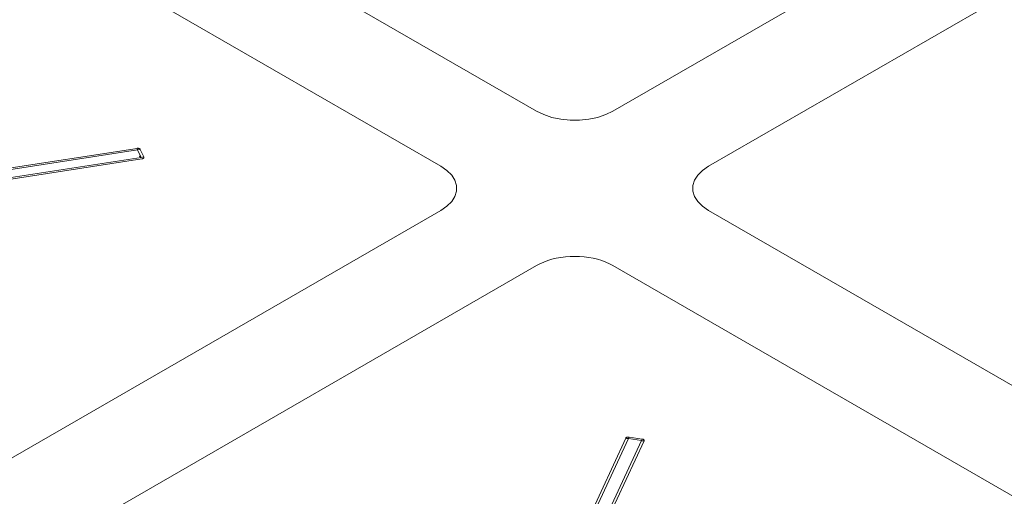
# Model space of a CAD drawing. Header units: millimetres. Extents: x 567 to 934, y -1 to 364.
# Tile 353 of 656: x 735.461 to 736.353, y 8.387 to 8.82. Entities that reach past the tile are written whole.
import ezdxf

# ---------------------------------------------------------------- set-up
doc = ezdxf.new("R2010")
doc.units = ezdxf.units.MM
doc.header["$MEASUREMENT"] = 0
doc.layers.add('ARQ FINA', color=8, linetype='Continuous')
doc.layers.add('G-IMPT', color=8, linetype='Continuous', lineweight=13)

msp = doc.modelspace()

# ---------------------------------------------------------------- linework, layer by layer
at = {"layer": 'ARQ FINA', "lineweight": 5}
for p, q in [((736.73427, 9.16166), (735.99815, 8.73666)), ((736.08475, 8.68666), (736.82087, 9.11166)), ((735.92887, 8.73666), (735.31688, 9.09)), ((735.23027, 9.04), (735.84226, 8.68666)), ((735.84226, 8.64666), (735.10614, 8.22166)), ((736.69674, 8.29333), (736.08475, 8.64666)), ((735.19275, 8.17166), (735.92887, 8.59666)), ((735.99815, 8.59666), (736.61014, 8.24333))]:
    msp.add_line(p, q, dxfattribs=at)
for points in [[(735.92887, 8.73666), (735.93541, 8.73349), (735.9428, 8.73103), (735.95083, 8.72934), (735.95924, 8.72849), (735.96778, 8.72849), (735.97619, 8.72934), (735.98421, 8.73103), (735.99161, 8.73349), (735.99815, 8.73666)], [(735.84226, 8.64666), (735.84775, 8.65044), (735.85202, 8.65471), (735.85494, 8.65934), (735.85643, 8.6642), (735.85643, 8.66913), (735.85494, 8.67398), (735.85202, 8.67862), (735.84775, 8.68289), (735.84226, 8.68666)], [(736.08475, 8.68666), (736.07926, 8.68289), (736.07499, 8.67862), (736.07207, 8.67398), (736.07059, 8.66913), (736.07059, 8.6642), (736.07207, 8.65934), (736.07499, 8.65471), (736.07926, 8.65044), (736.08475, 8.64666)], [(735.99815, 8.59666), (735.995, 8.59833), (735.99161, 8.59983), (735.988, 8.60116), (735.98421, 8.6023), (735.98026, 8.60324), (735.97619, 8.60398), (735.97202, 8.60452), (735.96778, 8.60484), (735.96351, 8.60495), (735.95924, 8.60484), (735.955, 8.60452), (735.95083, 8.60398), (735.94675, 8.60324), (735.9428, 8.6023), (735.93901, 8.60116), (735.93541, 8.59983), (735.93202, 8.59833), (735.92887, 8.59666)]]:
    msp.add_lwpolyline(points, dxfattribs=at)
at = {"layer": 'G-IMPT', "lineweight": 5}
for p, q in [((735.56694, 8.70295), (735.32324, 8.66525)), ((735.56694, 8.70295), (735.32324, 8.66525)), ((735.32379, 8.66387), (735.56749, 8.70157)), ((735.56994, 8.70195), (735.56749, 8.70157)), ((735.56749, 8.70157), (735.57066, 8.69474)), ((735.57311, 8.69512), (735.56994, 8.70195)), ((735.57311, 8.69512), (735.56994, 8.70195)), ((735.57311, 8.69512), (735.56994, 8.70195)), ((735.57066, 8.69474), (735.32696, 8.65704)), ((735.32768, 8.65569), (735.57138, 8.69339)), ((735.57138, 8.69339), (735.32768, 8.65569)), ((735.57066, 8.69474), (735.57311, 8.69512)), ((736.00978, 8.44011), (735.94448, 8.29941)), ((736.00978, 8.44011), (735.94448, 8.29941)), ((735.94682, 8.29899), (736.01212, 8.43969)), ((736.01278, 8.44111), (736.01212, 8.43969)), ((736.01212, 8.43969), (736.02395, 8.43786)), ((736.02461, 8.43928), (736.01278, 8.44111)), ((736.01278, 8.44111), (736.02461, 8.43928)), ((736.02461, 8.43928), (736.01278, 8.44111)), ((736.02395, 8.43786), (736.02461, 8.43928)), ((736.02395, 8.43786), (735.95865, 8.29716)), ((735.96104, 8.29684), (736.02634, 8.43755)), ((736.02634, 8.43755), (735.96104, 8.29684))]:
    msp.add_line(p, q, dxfattribs=at)
for points in [[(735.56994, 8.70195), (735.56988, 8.70207), (735.5698, 8.70218), (735.5697, 8.70229), (735.56958, 8.7024), (735.56945, 8.7025), (735.56931, 8.70259), (735.56915, 8.70267), (735.56898, 8.70275), (735.5688, 8.70281), (735.56861, 8.70287), (735.56841, 8.70292), (735.56821, 8.70295), (735.568, 8.70298), (735.56779, 8.703), (735.56758, 8.703), (735.56736, 8.703), (735.56715, 8.70298), (735.56694, 8.70295)], [(735.56994, 8.70195), (735.56988, 8.70207), (735.5698, 8.70218), (735.5697, 8.70229), (735.56958, 8.7024), (735.56945, 8.7025), (735.56931, 8.70259), (735.56915, 8.70267), (735.56898, 8.70275), (735.5688, 8.70281), (735.56861, 8.70287), (735.56841, 8.70292), (735.56821, 8.70295), (735.568, 8.70298), (735.56779, 8.703), (735.56758, 8.703), (735.56736, 8.703), (735.56715, 8.70298), (735.56694, 8.70295)], [(735.56694, 8.70295), (735.56694, 8.70294), (735.56694, 8.70291), (735.56695, 8.70286), (735.56697, 8.7028), (735.56699, 8.70273), (735.56702, 8.70266), (735.56704, 8.7026), (735.56707, 8.70253), (735.56709, 8.70247), (735.56711, 8.70242), (735.56714, 8.70237), (735.56715, 8.70232), (735.56717, 8.70228), (735.56719, 8.70224), (735.5672, 8.70221), (735.56722, 8.70218), (735.56723, 8.70215), (735.56724, 8.70212), (735.56725, 8.70209), (735.56726, 8.70207), (735.56727, 8.70205), (735.56728, 8.70203), (735.56729, 8.70201), (735.5673, 8.702), (735.5673, 8.70198), (735.56731, 8.70197), (735.56731, 8.70195), (735.56732, 8.70194), (735.56733, 8.70193), (735.56733, 8.70192), (735.56734, 8.70191), (735.56734, 8.7019), (735.56734, 8.70189), (735.56735, 8.70188), (735.56735, 8.70187), (735.56736, 8.70186), (735.56736, 8.70185), (735.56736, 8.70185), (735.56736, 8.70184), (735.56737, 8.70183), (735.56737, 8.70183), (735.56737, 8.70182), (735.56738, 8.70182), (735.56738, 8.70181), (735.56738, 8.7018), (735.56738, 8.7018), (735.56739, 8.70179), (735.56739, 8.70179), (735.56739, 8.70179), (735.56739, 8.70178), (735.56739, 8.70178), (735.5674, 8.70177), (735.5674, 8.70177), (735.5674, 8.70177), (735.5674, 8.70176), (735.5674, 8.70176), (735.5674, 8.70176), (735.5674, 8.70175), (735.56741, 8.70175), (735.56741, 8.70175), (735.56741, 8.70174), (735.56741, 8.70174), (735.56741, 8.70174), (735.56741, 8.70173), (735.56741, 8.70173), (735.56742, 8.70173), (735.56742, 8.70173), (735.56742, 8.70172), (735.56742, 8.70172), (735.56742, 8.70172), (735.56742, 8.70172), (735.56742, 8.70172), (735.56742, 8.70171), (735.56742, 8.70171), (735.56742, 8.70171), (735.56743, 8.70171), (735.56743, 8.70171), (735.56743, 8.7017), (735.56743, 8.7017), (735.56743, 8.7017), (735.56743, 8.7017), (735.56743, 8.7017), (735.56743, 8.7017), (735.56743, 8.70169), (735.56743, 8.70169), (735.56743, 8.70169), (735.56743, 8.70169), (735.56743, 8.70169), (735.56744, 8.70169), (735.56744, 8.70168), (735.56745, 8.70166), (735.56745, 8.70165), (735.56746, 8.70164), (735.56746, 8.70163), (735.56747, 8.70162), (735.56747, 8.70161), (735.56747, 8.7016), (735.56748, 8.7016), (735.56748, 8.70159), (735.56748, 8.70159), (735.56748, 8.70158), (735.56748, 8.70158), (735.56749, 8.70157)], [(735.57081, 8.6948), (735.57081, 8.6948), (735.5708, 8.6948), (735.5708, 8.69481), (735.57079, 8.69481), (735.57078, 8.69481), (735.57077, 8.69482), (735.57077, 8.69482), (735.57076, 8.69483), (735.57075, 8.69483), (735.57073, 8.69484), (735.57072, 8.69485), (735.5707, 8.69486), (735.57067, 8.69488), (735.57067, 8.69488), (735.57067, 8.69488), (735.57067, 8.69488), (735.57066, 8.69488), (735.57066, 8.69488), (735.57066, 8.69488), (735.57066, 8.69488), (735.57066, 8.69489), (735.57065, 8.69489), (735.57065, 8.69489), (735.57065, 8.69489), (735.57065, 8.69489), (735.57064, 8.69489), (735.57064, 8.69489), (735.57064, 8.69489), (735.57064, 8.6949), (735.57063, 8.6949), (735.57063, 8.6949), (735.57063, 8.6949), (735.57063, 8.6949), (735.57062, 8.6949), (735.57062, 8.69491), (735.57062, 8.69491), (735.57061, 8.69491), (735.57061, 8.69491), (735.57061, 8.69491), (735.5706, 8.69491), (735.5706, 8.69492), (735.5706, 8.69492), (735.57059, 8.69492), (735.57059, 8.69492), (735.57059, 8.69493), (735.57058, 8.69493), (735.57058, 8.69493), (735.57057, 8.69493), (735.57057, 8.69494), (735.57056, 8.69494), (735.57056, 8.69494), (735.57055, 8.69494), (735.57055, 8.69495), (735.57054, 8.69495), (735.57054, 8.69495), (735.57053, 8.69496), (735.57053, 8.69496), (735.57052, 8.69496), (735.57051, 8.69497), (735.57051, 8.69497), (735.5705, 8.69498), (735.57049, 8.69498), (735.57048, 8.69498), (735.57047, 8.69499), (735.57046, 8.69499), (735.57046, 8.695), (735.57045, 8.69501), (735.57044, 8.69501), (735.57042, 8.69502), (735.57041, 8.69502), (735.5704, 8.69503), (735.57039, 8.69504), (735.57038, 8.69505), (735.57036, 8.69505), (735.57035, 8.69506), (735.57033, 8.69507), (735.57031, 8.69508), (735.57029, 8.69509), (735.57027, 8.6951), (735.57025, 8.69511), (735.57023, 8.69513), (735.5702, 8.69514), (735.57018, 8.69516), (735.57015, 8.69517), (735.57012, 8.69519), (735.57008, 8.69521), (735.57004, 8.69523), (735.57, 8.69525), (735.56996, 8.69528), (735.56991, 8.69531), (735.56985, 8.69534), (735.56979, 8.69537), (735.56973, 8.6954), (735.56966, 8.69544), (735.56958, 8.69548), (735.5695, 8.69553), (735.56941, 8.69557), (735.56932, 8.69562), (735.56923, 8.69567), (735.56915, 8.6957), (735.56908, 8.69574), (735.56904, 8.69575), (735.56901, 8.69576)], [(735.57138, 8.69339), (735.57178, 8.69348), (735.57215, 8.6936), (735.57248, 8.69376), (735.57275, 8.69395), (735.57297, 8.69416), (735.57311, 8.69439), (735.57319, 8.69463), (735.57319, 8.69488), (735.57311, 8.69512)], [(735.57138, 8.69339), (735.57178, 8.69348), (735.57215, 8.6936), (735.57248, 8.69376), (735.57275, 8.69395), (735.57297, 8.69416), (735.57311, 8.69439), (735.57319, 8.69463), (735.57319, 8.69488), (735.57311, 8.69512)], [(736.01278, 8.44111), (736.01236, 8.44115), (736.01193, 8.44115), (736.01151, 8.44111), (736.01111, 8.44102), (736.01074, 8.4409), (736.01041, 8.44074), (736.01014, 8.44055), (736.00992, 8.44034), (736.00978, 8.44011)], [(736.01278, 8.44111), (736.01236, 8.44115), (736.01193, 8.44115), (736.01151, 8.44111), (736.01111, 8.44102), (736.01074, 8.4409), (736.01041, 8.44074), (736.01014, 8.44055), (736.00992, 8.44034), (736.00978, 8.44011)], [(736.00978, 8.44011), (736.00979, 8.4401), (736.00984, 8.44008), (736.00992, 8.44007), (736.01002, 8.44004), (736.01013, 8.44002), (736.01025, 8.44), (736.01036, 8.43998), (736.01047, 8.43996), (736.01057, 8.43994), (736.01066, 8.43993), (736.01075, 8.43991), (736.01083, 8.4399), (736.0109, 8.43989), (736.01097, 8.43988), (736.01102, 8.43987), (736.01108, 8.43986), (736.01113, 8.43985), (736.01118, 8.43984), (736.01122, 8.43983), (736.01126, 8.43983), (736.01129, 8.43982), (736.01133, 8.43982), (736.01136, 8.43981), (736.01139, 8.43981), (736.01141, 8.4398), (736.01144, 8.4398), (736.01146, 8.43979), (736.01148, 8.43979), (736.0115, 8.43979), (736.01152, 8.43978), (736.01154, 8.43978), (736.01156, 8.43978), (736.01158, 8.43978), (736.01159, 8.43977), (736.01161, 8.43977), (736.01162, 8.43977), (736.01163, 8.43977), (736.01164, 8.43976), (736.01166, 8.43976), (736.01167, 8.43976), (736.01168, 8.43976), (736.01169, 8.43976), (736.0117, 8.43976), (736.01171, 8.43975), (736.01172, 8.43975), (736.01173, 8.43975), (736.01174, 8.43975), (736.01174, 8.43975), (736.01175, 8.43975), (736.01176, 8.43975), (736.01177, 8.43974), (736.01177, 8.43974), (736.01178, 8.43974), (736.01179, 8.43974), (736.01179, 8.43974), (736.0118, 8.43974), (736.0118, 8.43974), (736.01181, 8.43974), (736.01181, 8.43974), (736.01182, 8.43974), (736.01182, 8.43974), (736.01183, 8.43973), (736.01183, 8.43973), (736.01184, 8.43973), (736.01184, 8.43973), (736.01185, 8.43973), (736.01185, 8.43973), (736.01186, 8.43973), (736.01186, 8.43973), (736.01186, 8.43973), (736.01187, 8.43973), (736.01187, 8.43973), (736.01188, 8.43973), (736.01188, 8.43973), (736.01188, 8.43973), (736.01189, 8.43973), (736.01189, 8.43973), (736.01189, 8.43972), (736.0119, 8.43972), (736.0119, 8.43972), (736.0119, 8.43972), (736.0119, 8.43972), (736.01191, 8.43972), (736.01191, 8.43972), (736.01191, 8.43972), (736.01192, 8.43972), (736.01192, 8.43972), (736.01192, 8.43972), (736.01192, 8.43972), (736.01193, 8.43972), (736.01196, 8.43971), (736.01199, 8.43971), (736.01201, 8.43971), (736.01203, 8.4397), (736.01204, 8.4397), (736.01205, 8.4397), (736.01207, 8.4397), (736.01208, 8.4397), (736.01209, 8.43969), (736.01209, 8.43969), (736.0121, 8.43969), (736.01211, 8.43969), (736.01212, 8.43969)], [(736.02634, 8.43755), (736.02641, 8.43779), (736.02641, 8.43803), (736.02634, 8.43828), (736.02619, 8.43851), (736.02598, 8.43872), (736.0257, 8.43891), (736.02538, 8.43907), (736.02501, 8.43919), (736.02461, 8.43928)], [(736.02634, 8.43755), (736.02641, 8.43779), (736.02641, 8.43803), (736.02634, 8.43828), (736.02619, 8.43851), (736.02598, 8.43872), (736.0257, 8.43891), (736.02538, 8.43907), (736.02501, 8.43919), (736.02461, 8.43928)], [(736.02395, 8.43786), (736.02396, 8.43786), (736.02396, 8.43786), (736.02397, 8.43786), (736.02398, 8.43785), (736.02399, 8.43785), (736.024, 8.43785), (736.02401, 8.43785), (736.02402, 8.43785), (736.02404, 8.43785), (736.02406, 8.43784), (736.02408, 8.43784), (736.0241, 8.43784), (736.02414, 8.43783), (736.02414, 8.43783), (736.02415, 8.43783), (736.02415, 8.43783), (736.02415, 8.43783), (736.02415, 8.43783), (736.02416, 8.43783), (736.02416, 8.43783), (736.02416, 8.43783), (736.02416, 8.43783), (736.02417, 8.43783), (736.02417, 8.43783), (736.02417, 8.43782), (736.02418, 8.43782), (736.02418, 8.43782), (736.02418, 8.43782), (736.02419, 8.43782), (736.02419, 8.43782), (736.02419, 8.43782), (736.0242, 8.43782), (736.0242, 8.43782), (736.02421, 8.43782), (736.02421, 8.43782), (736.02421, 8.43782), (736.02422, 8.43782), (736.02422, 8.43782), (736.02423, 8.43782), (736.02423, 8.43782), (736.02424, 8.43782), (736.02424, 8.43781), (736.02425, 8.43781), (736.02425, 8.43781), (736.02426, 8.43781), (736.02426, 8.43781), (736.02427, 8.43781), (736.02427, 8.43781), (736.02428, 8.43781), (736.02429, 8.43781), (736.02429, 8.43781), (736.0243, 8.43781), (736.02431, 8.4378), (736.02432, 8.4378), (736.02432, 8.4378), (736.02433, 8.4378), (736.02434, 8.4378), (736.02435, 8.4378), (736.02436, 8.4378), (736.02437, 8.4378), (736.02438, 8.43779), (736.02439, 8.43779), (736.0244, 8.43779), (736.02441, 8.43779), (736.02442, 8.43779), (736.02443, 8.43779), (736.02445, 8.43778), (736.02446, 8.43778), (736.02448, 8.43778), (736.02449, 8.43778), (736.02451, 8.43777), (736.02453, 8.43777), (736.02454, 8.43777), (736.02456, 8.43777), (736.02458, 8.43776), (736.02461, 8.43776), (736.02463, 8.43776), (736.02466, 8.43775), (736.02468, 8.43775), (736.02471, 8.43774), (736.02474, 8.43774), (736.02478, 8.43774), (736.02481, 8.43773), (736.02485, 8.43772), (736.02489, 8.43772), (736.02494, 8.43771), (736.02499, 8.4377), (736.02505, 8.4377), (736.02511, 8.43769), (736.02517, 8.43768), (736.02525, 8.43767), (736.02533, 8.43766), (736.02541, 8.43764), (736.02551, 8.43763), (736.02561, 8.43762), (736.02572, 8.4376), (736.02584, 8.43759), (736.02595, 8.43757), (736.02607, 8.43756), (736.02617, 8.43755), (736.02626, 8.43754), (736.02632, 8.43754), (736.02634, 8.43755)]]:
    msp.add_lwpolyline(points, dxfattribs=at)

doc.saveas('drawing.dxf')
